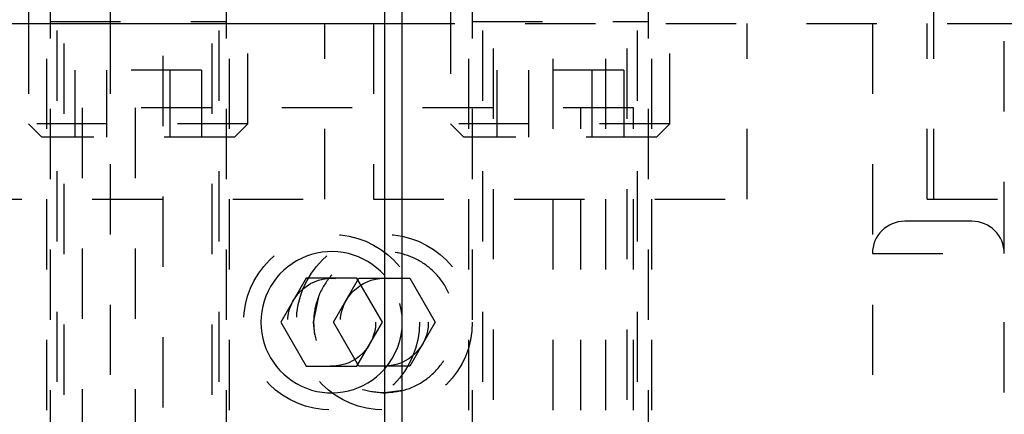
# Model space of a CAD drawing. Header units: inches. Extents: x 1880 to 2363, y -453 to -54.
# Tile 421 of 656: x 1900.409 to 1901.809, y -148.878 to -148.316. Entities that reach past the tile are written whole.
import ezdxf

# ---------------------------------------------------------------- set-up
doc = ezdxf.new("R2010")
doc.units = ezdxf.units.IN
doc.header["$LTSCALE"] = 0.5
doc.header["$MEASUREMENT"] = 0
doc.linetypes.add('HIDDEN', pattern=[0.225, 0.15, -0.075])
doc.layers.add('SID-M-H', color=4, linetype='HIDDEN')
doc.layers.add('SID-M-S', color=105, linetype='Continuous')

msp = doc.modelspace()

# ---------------------------------------------------------------- linework, layer by layer
at = {"layer": 'SID-M-H'}
for p, q in [((1900.61271, -145.56777), (1900.61271, -149.07171)), ((1901.16763, -149.07171), (1901.16763, -145.56777)), ((1901.24263, -149.07171), (1901.24263, -145.56777)), ((1900.45267, -147.4432), (1900.45267, -149.44995)), ((1900.47267, -149.44995), (1900.47267, -147.4432)), ((1900.68267, -149.44995), (1900.68267, -147.4432)), ((1900.70267, -147.4432), (1900.70267, -149.44995)), ((1901.05267, -147.4432), (1901.05267, -149.46088)), ((1901.30267, -147.4432), (1901.30267, -149.46088)), ((1901.27267, -149.45718), (1901.27267, -148.06737)), ((1901.70892, -148.57171), (1901.70892, -148.07171)), ((1901.08267, -149.45718), (1901.08267, -148.28717)), ((1900.73367, -148.4642), (1900.73367, -148.2932)), ((1901.02167, -148.2932), (1901.02167, -148.4642)), ((1901.33367, -148.4642), (1901.33367, -148.2932)), ((1900.42167, -148.32171), (1900.42167, -148.4642)), ((1900.44767, -149.07171), (1900.44767, -148.32171)), ((1900.45267, -148.3187), (1900.70267, -148.3187)), ((1900.46267, -149.43171), (1900.46267, -148.3187)), ((1900.53771, -148.32171), (1900.53771, -149.07171)), ((1900.69267, -149.43171), (1900.69267, -148.3187)), ((1900.70767, -149.07171), (1900.70767, -148.32171)), ((1900.84317, -148.57171), (1900.84317, -148.32171)), ((1900.91217, -148.32171), (1900.91217, -148.57171)), ((1900.92767, -148.32171), (1901.92767, -148.32171)), ((1901.04767, -149.07171), (1901.04767, -148.32171)), ((1901.05267, -148.3187), (1901.30267, -148.3187)), ((1901.06767, -149.43171), (1901.06767, -148.3187)), ((1901.28767, -149.43171), (1901.28767, -148.3187)), ((1901.30767, -149.07171), (1901.30767, -148.32171)), ((1901.44317, -148.57171), (1901.44317, -148.32171)), ((1901.62142, -148.32171), (1901.62142, -149.44671)), ((1901.69917, -148.57171), (1901.69917, -148.32171)), ((1901.80892, -149.44671), (1901.80892, -148.32171)), ((1900.66788, -148.3882), (1900.48746, -148.3882)), ((1900.48746, -148.3882), (1900.48746, -148.4832)), ((1900.53256, -148.3882), (1900.53256, -148.4832)), ((1900.62277, -148.3882), (1900.62277, -148.4832)), ((1900.66788, -148.3882), (1900.66788, -148.4832)), ((1901.26788, -148.3882), (1901.08746, -148.3882)), ((1901.08746, -148.3882), (1901.08746, -148.4832)), ((1901.13256, -148.3882), (1901.13256, -148.4832)), ((1901.22277, -148.3882), (1901.22277, -148.4832)), ((1901.26788, -148.3882), (1901.26788, -148.4832)), ((1901.282, -148.44178), (1900.49834, -148.44178)), ((1900.49834, -148.44178), (1900.49834, -149.07171)), ((1900.57334, -148.44178), (1900.57334, -149.07171)), ((1901.207, -149.07171), (1901.207, -148.44178)), ((1901.282, -149.07171), (1901.282, -148.44178)), ((1900.73367, -148.4642), (1900.42167, -148.4642)), ((1900.42167, -148.4642), (1900.44067, -148.4832)), ((1900.71467, -148.4832), (1900.73367, -148.4642)), ((1901.33367, -148.4642), (1901.02167, -148.4642)), ((1901.02167, -148.4642), (1901.04067, -148.4832)), ((1901.31467, -148.4832), (1901.33367, -148.4642)), ((1900.71467, -148.4832), (1900.44067, -148.4832)), ((1901.31467, -148.4832), (1901.04067, -148.4832)), ((1900.31217, -148.57171), (1900.84317, -148.57171)), ((1900.91217, -148.57171), (1901.44317, -148.57171)), ((1901.69917, -148.57171), (1902.53117, -148.57171)), ((1901.76292, -148.60296), (1901.66742, -148.60296)), ((1901.62142, -148.64896), (1901.80892, -148.64896)), ((1900.8555, -148.74671), (1900.89158, -148.68421)), ((1900.89158, -148.68421), (1900.96375, -148.68421)), ((1900.96375, -148.68421), (1900.99983, -148.74671)), ((1900.82717, -148.74671), (1900.83482, -148.70825)), ((1900.83482, -148.70825), (1900.83535, -148.70699)), ((1900.82881, -148.76482), (1900.82717, -148.74671)), ((1900.89158, -148.80921), (1900.8555, -148.74671)), ((1900.99983, -148.74671), (1900.96375, -148.80921)), ((1900.96375, -148.80921), (1900.89158, -148.80921)), ((1900.92767, -148.84721), (1900.92228, -148.84706)), ((1900.9538, -148.84375), (1900.92767, -148.84721))]:
    msp.add_line(p, q, dxfattribs=at)
for centre, radius in [((1900.85267, -148.74671), 0.125), ((1900.92767, -148.74671), 0.125), ((1900.85267, -148.74671), 0.0625), ((1900.92767, -148.74671), 0.0625)]:
    msp.add_circle(centre, radius, dxfattribs=at)
for centre, radius, start, end in [((1901.66742, -148.64896), 0.046, 90, 180), ((1901.76292, -148.64896), 0.046, 0, 90), ((1900.85267, -148.74671), 0.1005, 318.26818, 41.73182)]:
    msp.add_arc(centre, radius, start, end, dxfattribs=at)
msp.add_open_spline([(1900.92767, -148.84721), (1900.91667, -148.84615), (1900.8947, -148.84404), (1900.86527, -148.82766), (1900.84216, -148.80313), (1900.82829, -148.77164), (1900.82574, -148.73764), (1900.83411, -148.70546), (1900.85214, -148.67766), (1900.87878, -148.65667), (1900.91138, -148.64558), (1900.9453, -148.64594), (1900.97662, -148.65692), (1901.00296, -148.67736), (1901.02165, -148.70589), (1901.0298, -148.73929), (1901.02655, -148.77277), (1901.01308, -148.80298), (1900.99043, -148.82748), (1900.96073, -148.84409), (1900.93841, -148.84619), (1900.92767, -148.84721)], degree=3, knots=[0, 0, 0, 0, 0.0518811, 0.103705, 0.1570342, 0.2117217, 0.2646818, 0.3154665, 0.367038, 0.421058, 0.4755063, 0.5277651, 0.5786779, 0.63088, 0.6852347, 0.7393748, 0.7909645, 0.841757, 0.8946194, 0.9492844, 1, 1, 1, 1], dxfattribs=at)
at = {"layer": 'SID-M-S'}
for p, q in [((1900.92767, -146.9432), (1900.92767, -149.4532)), ((1900.95267, -146.9432), (1900.95267, -149.4532)), ((1900.53771, -148.1932), (1900.53771, -148.32171)), ((1900.42167, -148.2932), (1900.42167, -148.32171)), ((1900.05759, -148.32171), (1900.92767, -148.32171)), ((1900.81658, -148.68421), (1900.7805, -148.74671)), ((1900.88875, -148.68421), (1900.81658, -148.68421)), ((1900.92483, -148.74671), (1900.88875, -148.68421)), ((1900.7805, -148.74671), (1900.81658, -148.80921)), ((1900.88875, -148.80921), (1900.92483, -148.74671)), ((1900.81658, -148.80921), (1900.88875, -148.80921))]:
    msp.add_line(p, q, dxfattribs=at)
msp.add_arc((1900.85267, -148.74671), 0.1005, 41.73182, 318.26818, dxfattribs=at)

doc.saveas('drawing.dxf')
